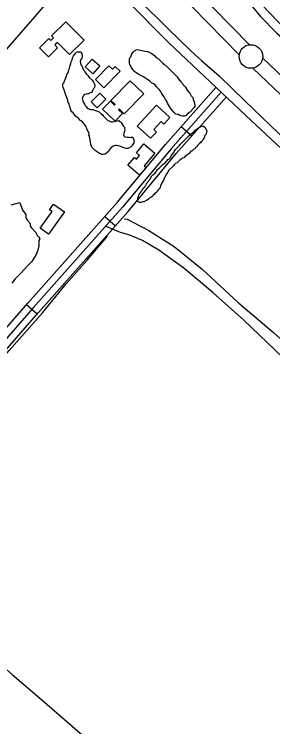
# Model space of a CAD drawing. Extents: x 3355724 to 3393621, y 594744 to 620174.
# Drawn here: x 3376545 to 3377092, y 612469 to 613980 of the extents above; entities that cross this region are included whole.
import ezdxf

# ---------------------------------------------------------------- set-up
doc = ezdxf.new("R2010")
doc.units = 0
for name, color, linetype in [('V-BLDG-OTLN', 7, 'Continuous'), ('V-DTCH-CNTR', 7, 'Continuous'), ('V-LEVE-TOET', 7, 'Continuous'), ('V-RIVR-EDGE', 7, 'Continuous'), ('V-ROAD-CNTR', 7, 'Continuous'), ('V-SITE-VEGE', 7, 'Continuous'), ('V-SURV-LINE', 7, 'Continuous'), ('V-TOPO-SHOR', 7, 'Continuous'), ('V-WETL-SWMP', 7, 'Continuous')]:
    doc.layers.add(name, color=color, linetype=linetype)

msp = doc.modelspace()

# ---------------------------------------------------------------- linework, layer by layer
at = {"layer": 'V-BLDG-OTLN'}
for points in [[(3376654.1, 613963.9), (3376692.7, 613925), (3376661.8, 613894.4), (3376636.1, 613920.2), (3376630.7, 613914.8), (3376636.6, 613908.9), (3376617.3, 613889.7), (3376598.4, 613908.7), (3376618.3, 613928.4), (3376622.1, 613924.5), (3376627.8, 613930.1), (3376623.9, 613934)], [(3376726.1, 613870.2), (3376710.9, 613853.6), (3376694.9, 613868.3), (3376710.1, 613884.9)], [(3376716.7, 613841.6), (3376745, 613870.5), (3376752.6, 613863.1), (3376758.4, 613869.1), (3376768.8, 613858.9), (3376734.6, 613824)], [(3376749.4, 613796.9), (3376790.2, 613839), (3376819, 613811), (3376777.8, 613768.7), (3376767.2, 613779), (3376765.6, 613777.2), (3376773.9, 613769.1), (3376758.2, 613752.9), (3376731.9, 613778.4), (3376748.5, 613795.5), (3376757.1, 613787.1), (3376758.3, 613788.3)], [(3376707.9, 613794.4), (3376726.2, 613812.5), (3376738.7, 613799.9), (3376720.5, 613781.7)], [(3376805.3, 613742.8), (3376846.2, 613786.8), (3376874.4, 613760.6), (3376861.6, 613746.8), (3376855.8, 613752.2), (3376840.2, 613735.3), (3376845.8, 613730.1), (3376833.4, 613716.8)], [(3376810.3, 613638.6), (3376785.6, 613659.6), (3376799.7, 613676.2), (3376803.8, 613672.8), (3376810.3, 613680.5), (3376803.5, 613686.3), (3376819.4, 613705), (3376842.7, 613685.2), (3376820, 613658.6), (3376824.2, 613655)], [(3376651.2, 613560.7), (3376617.3, 613513.6), (3376599.8, 613526.1), (3376625.3, 613561.4), (3376619.6, 613565.5), (3376628, 613577.3)]]:
    msp.add_lwpolyline(points, close=True, dxfattribs=at)
at = {"layer": 'V-DTCH-CNTR'}
for points in [[(3375875.4, 613148.9), (3375938, 613222.6), (3375994.1, 613288.2), (3376050.9, 613355), (3376098.8, 613412.1), (3376172.4, 613497.8), (3376224.1, 613556.1), (3376286, 613624.7), (3376347.9, 613696.5), (3376414.4, 613770.6), (3376476.3, 613842.4), (3376536.3, 613914.2), (3376588.8, 613975.2), (3376635.1, 614029.6), (3376669, 614068.9), (3376684.5, 614087.1), (3376693.1, 614094.8)], [(3377850.2, 612474.1), (3377793.9, 612540.2), (3377717.6, 612628.8), (3377643.5, 612704.3), (3377562.5, 612787.5), (3377480, 612876.9), (3377390.6, 612974.9), (3377295.7, 613076.8), (3377213.9, 613154.6), (3377113.6, 613251.9), (3377031.1, 613331.2), (3376966.3, 613389.6), (3376903.7, 613441.8), (3376851.2, 613480), (3376816.4, 613500.2), (3376787.8, 613512), (3376770, 613517.5), (3376737.4, 613530.6)], [(3376174.6, 612874.5), (3376192.7, 612862), (3376244.4, 612823.1), (3376306.2, 612776.3), (3376357.6, 612733.9), (3376436.7, 612670.4), (3376484.9, 612629.2), (3376540.5, 612580.5), (3376603, 612526.8), (3376662.1, 612475.4), (3376722.6, 612422.5)]]:
    msp.add_lwpolyline(points, dxfattribs=at)
at = {"layer": 'V-LEVE-TOET'}
for points in [[(3376483.4, 614353.4), (3376577.7, 614261.2), (3376660.7, 614171.8), (3376723.5, 614105.6), (3376808.8, 614011.2), (3376871.1, 613948.9), (3376918.8, 613902.5), (3376942.3, 613881), (3376978.8, 613849.3), (3377033.3, 613796.1), (3377122.5, 613710.1), (3377171.3, 613662.6), (3377237.5, 613602), (3377313.8, 613529), (3377391.3, 613460.5), (3377490.6, 613360.3), (3377563, 613290.7), (3377648.8, 613198)], [(3377042.7, 614003.4), (3377065.8, 613975.8), (3377100, 613940.1), (3377153.2, 613893.7), (3377219.2, 613830.8), (3377275.2, 613778.9), (3377333, 613722.5), (3377398.5, 613659.6), (3377464.1, 613594.9), (3377532.8, 613527), (3377593.8, 613465.5), (3377668.4, 613393.4), (3377728.9, 613331), (3377779.8, 613274.6), (3377838.5, 613210.4), (3377897.6, 613146.6), (3377942.7, 613098.9), (3377997.7, 613040.7), (3378045.9, 612988.4), (3378086.4, 612940.7), (3378129.1, 612889.8)]]:
    msp.add_lwpolyline(points, dxfattribs=at)
at = {"layer": 'V-RIVR-EDGE'}
msp.add_spline([(3375380.8, 618352.8), (3375420.3, 618323.7), (3375445.1, 618301.4), (3375471.3, 618279.7), (3375501.3, 618255.2), (3375536.3, 618227.7), (3375549, 618211.9), (3375560, 618204.9), (3375576.4, 618194.3), (3375599.8, 618175.2), (3375638.8, 618140.8), (3375656.3, 618122.5), (3375673.4, 618104.9), (3375771.5, 618011.4), (3375800.3, 617985.8), (3375821.8, 617963.4), (3375844.1, 617941), (3375861.6, 617929.7), (3375882.4, 617909.5), (3375904.3, 617880.2), (3375960.4, 617832.6), (3375992.2, 617799.6), (3376041, 617748.3), (3376074.6, 617712), (3376185.4, 617603.2), (3376227, 617561.8), (3376338.6, 617455.8), (3376382, 617411.9), (3376437.4, 617359.1), (3376479.7, 617314.8), (3376500.1, 617289.5), (3376531.5, 617258), (3376571.6, 617217.3), (3376620, 617160.1), (3376637.9, 617137.1), (3376661.2, 617115.1), (3376679.5, 617099), (3376697.7, 617079.5), (3376717, 617058.3), (3376731.6, 617036.7), (3376745.5, 617023.1), (3376758.9, 617009.2), (3376794.7, 616969.6), (3376867.2, 616883.2), (3376881.8, 616866.7), (3376901.8, 616844), (3376931.4, 616817.2), (3376968.6, 616773.3), (3377038.2, 616690.1), (3377067, 616652.8), (3377087.7, 616633), (3377103.1, 616618.7), (3377120.9, 616596.3), (3377186.5, 616512.5), (3377216, 616475.5), (3377255.4, 616427.8), (3377303.9, 616366.3), (3377369.5, 616288.3), (3377405.9, 616245.8), (3377491.5, 616128.6), (3377526.1, 616075.9), (3377552.7, 616041.1), (3377626.7, 615950.2), (3377654.4, 615916.2), (3377678.5, 615886.1), (3377699.9, 615857.2), (3377777.9, 615752.5), (3377803.1, 615722.8), (3377843.5, 615678.1), (3377868, 615650.3), (3377881.4, 615632), (3377905.5, 615598.3), (3377926.6, 615565.7), (3377940.8, 615543.3), (3377958.6, 615518.8), (3377971.8, 615499.4), (3377982.7, 615481.5), (3378059.6, 615375.3), (3378094.5, 615325.1), (3378126.9, 615277.1), (3378185.2, 615175.7), (3378207, 615135.1), (3378307.9, 614987.2), (3378349.4, 614923.1), (3378390.9, 614864.1), (3378419.7, 614826.4), (3378449.2, 614789.4), (3378467.1, 614756.1), (3378482.3, 614726.5), (3378509.6, 614679.2), (3378546.1, 614621), (3378577.4, 614566.5), (3378597.7, 614524.8), (3378622.5, 614473.9), (3378650.1, 614424.5), (3378694.9, 614351.3), (3378714.9, 614311), (3378749.1, 614248), (3378759.7, 614232.7), (3378776.8, 614205.9), (3378791.7, 614173), (3378807.7, 614137.9), (3378844.8, 614066.9), (3378863.7, 614025.1), (3378885.9, 613990.7), (3378900.1, 613964), (3378916.5, 613936.5), (3378929.2, 613918.2), (3379005.7, 613794.9), (3379023.2, 613762.6), (3379029, 613751.7), (3379038.1, 613737.7), (3379056, 613722), (3379063.3, 613712.5), (3379072.7, 613690.1), (3379096.7, 613633.4), (3379107.6, 613608.2), (3379127.6, 613568.3), (3379150.2, 613527.3), (3379171.3, 613493.2), (3379216, 613409.4), (3379256.8, 613334.4), (3379315, 613211.4), (3379346.2, 613141.1), (3379363.7, 613098.3), (3379415.7, 613001.7), (3379435.3, 612957.8), (3379449.5, 612923.7), (3379470.6, 612881.7), (3379540.5, 612751), (3379564.9, 612706.3), (3379589.6, 612660.6), (3379652.2, 612553.7), (3379662.4, 612531), (3379662.7, 612523.7), (3379672.9, 612508.3), (3379687.9, 612480.8), (3379704.2, 612446.8), (3379704.9, 612442.1), (3379706, 612437.3), (3379717.7, 612409.1), (3379731.5, 612386.4), (3379735.1, 612376.9), (3379746, 612355), (3379762.1, 612334.4), (3379789.4, 612292), (3379802.8, 612266.3), (3379844, 612191.3), (3379872.7, 612135.7), (3379896.4, 612098.3), (3379901.5, 612083), (3379906.5, 612054.8), (3379909.4, 612046.8), (3379918.9, 612032.8), (3379935.3, 612013.1), (3379944.7, 611991.5), (3379953.4, 611964), (3379958.9, 611953.4), (3379967.3, 611946.1), (3379978.6, 611926.7), (3379993.5, 611900), (3380009.5, 611874.3), (3380070.3, 611759.4), (3380080.8, 611731.2), (3380088.1, 611713.3), (3380095.7, 611697.6), (3380112.5, 611674.1), (3380124.8, 611651.8), (3380123.7, 611645.2), (3380124.8, 611635.3), (3380137.2, 611610.5), (3380148.8, 611592.5), (3380155, 611587.8), (3380167, 611570.5), (3380177.6, 611546.4), (3380195.8, 611514.2), (3380214.7, 611483.4), (3380224.5, 611465.9), (3380228.1, 611449.4), (3380233.6, 611432.6), (3380254, 611396), (3380276.5, 611349.1), (3380294, 611306.3), (3380320.9, 611258.7), (3380341.3, 611224.7), (3380352.6, 611207.5), (3380364.6, 611196.1), (3380367.1, 611187.7), (3380368.9, 611179.6), (3380378.4, 611166.5), (3380389, 611155.5), (3380389, 611150), (3380391.1, 611136.8), (3380399.1, 611120.7), (3380419.9, 611089.6), (3380436.7, 611073.5), (3380444.3, 611062.8), (3380444, 611058.8), (3380442.8, 611053), (3380446.5, 611044.9), (3380460, 611025.9), (3380464.3, 611010.9), (3380471.2, 610992.2), (3380486.5, 610958.2), (3380519.3, 610912.8), (3380526.9, 610891.2), (3380537.4, 610858.3), (3380551.6, 610822.8), (3380593.8, 610740.1), (3380615.2, 610699.4), (3380640.7, 610663.5), (3380652.4, 610642.3), (3380663.6, 610615.2), (3380668, 610601.3), (3380674.2, 610590.7), (3380692.1, 610574.9), (3380702.6, 610562.5), (3380712.5, 610543.8), (3380727.7, 610509.8), (3380735.3, 610487.8), (3380741.1, 610466.3), (3380745.9, 610461.1), (3380752.8, 610456.4), (3380760.5, 610445.7), (3380779.7, 610409.1), (3380795.8, 610376.2), (3380801.6, 610370.3), (3380807.4, 610366.3), (3380811.8, 610355.7), (3380812.5, 610344.4), (3380817.9, 610330.5), (3380829.2, 610313.2), (3380839, 610293.8), (3380846.3, 610289.4), (3380854, 610282.8), (3380859.1, 610273.7), (3380867.1, 610253.9), (3380868.5, 610249.5), (3380877.7, 610239.6), (3380887.1, 610223.9), (3380896.6, 610208.5), (3380899.8, 610194.3), (3380899.8, 610190.2), (3380906, 610188.8), (3380913, 610185.1), (3380918.4, 610177), (3380918.4, 610171.2), (3380918.4, 610164.6), (3380918.4, 610157.7), (3380926.1, 610151.8), (3380935.5, 610140.8), (3380947.2, 610118.8), (3380956.3, 610103.8), (3380965, 610094.7), (3380973.4, 610078.9), (3380975.2, 610070.2), (3380981.8, 610062.1), (3380992.7, 610052.9), (3380996.7, 610044.9), (3381000, 610032.1), (3381000, 610022.9), (3381003.2, 610013.1), (3381010.1, 610006.8), (3381018.9, 610001.3), (3381025.8, 609991.4), (3381035.3, 609976.8), (3381052, 609952.3), (3381064.1, 609932.5), (3381081.2, 609901.7), (3381081.1, 609891.9), (3381086.6, 609872.9), (3381093.8, 609850.9), (3381104, 609830.4), (3381125.5, 609791.6), (3381152.4, 609750.2), (3381171, 609723.9), (3381189.6, 609688), (3381212.1, 609645.9), (3381231.4, 609613.3), (3381244.1, 609581.5), (3381257.9, 609543.1), (3381275, 609509.4), (3381303.1, 609460.3), (3381339.8, 609389.7), (3381375.9, 609334), (3381398.4, 609297.8), (3381410.8, 609276.6), (3381420.3, 609271.8), (3381423.2, 609268.1), (3381426.1, 609261.5), (3381429.8, 609259.3), (3381434.9, 609258.6), (3381439.6, 609256.4), (3381499.3, 609155.7), (3381528.1, 609097.9), (3381535.4, 609085.1), (3381535.3, 609077), (3381535.3, 609065.3), (3381535.3, 609058), (3381541.1, 609053.6), (3381551.7, 609048.5), (3381555, 609039.7), (3381564.1, 609020.7), (3381586.3, 608978.9), (3381604.8, 608944.2), (3381620.1, 608915.3), (3381628.5, 608903.5), (3381636.9, 608898.4), (3381651.1, 608874.6), (3381663.1, 608850.8), (3381678.4, 608829.2), (3381690.8, 608814.6), (3381704.6, 608790.4), (3381708.2, 608774.7), (3381710.4, 608757.8), (3381710.4, 608748.7), (3381708.5, 608737.7), (3381708.1, 608732.3), (3381711.4, 608718), (3381715.7, 608697.2), (3381717.9, 608689.8), (3381723.3, 608678.5), (3381733.5, 608661.7), (3381741.6, 608656.5), (3381747, 608652.5), (3381752.9, 608648.1), (3381759.8, 608648.1), (3381763.5, 608647), (3381765.6, 608640.7), (3381769.3, 608633.4), (3381776.2, 608626.5), (3381784.6, 608625), (3381791.6, 608623.9), (3381802.1, 608612.9), (3381808.3, 608607.4), (3381820.7, 608590.9), (3381831.7, 608582.8), (3381840.8, 608572.6), (3381857.5, 608537.8), (3381870.2, 608504.1), (3381876, 608481.4), (3381884.7, 608465), (3381898.6, 608444.1), (3381913.5, 608430.2), (3381932.1, 608392.5), (3381960.8, 608337.2), (3381973.6, 608310.9), (3381973.6, 608307.2), (3381972.8, 608299.9), (3381972.8, 608295.1), (3381975, 608287.8), (3381977.9, 608282.3), (3381985.9, 608277.2), (3381990.3, 608271), (3381997.2, 608259.3), (3382005.9, 608242.4), (3382015.7, 608221.2), (3382031, 608193), (3382044.5, 608168.9), (3382063, 608134.1), (3382080.1, 608094.9), (3382096.5, 608059.1), (3382116.9, 608016.6), (3382135.1, 607983.3), (3382154.3, 607945.2), (3382180.5, 607890), (3382186.3, 607875.7), (3382201.6, 607836.9), (3382211, 607801.1), (3382219, 607778), (3382226.3, 607767), (3382233.6, 607756.8), (3382247.7, 607722.7), (3382259, 607698.2), (3382261.5, 607688.4), (3382266.6, 607674.8), (3382271, 607670.4), (3382277.9, 607659.4), (3382286.3, 607646.3), (3382288.8, 607636.7), (3382293.5, 607621), (3382300.4, 607600.9), (3382310.6, 607578.9), (3382319.7, 607565.7), (3382337.9, 607536.8), (3382350.3, 607516.3), (3382357.6, 607499.1), (3382366.3, 607481.9), (3382374.3, 607469.5), (3382380.9, 607464), (3382386.7, 607463.2), (3382390.7, 607463.2), (3382394.4, 607459.9), (3382404.9, 607439.1), (3382412.6, 607420), (3382419.1, 607395.5), (3382431.8, 607365.5), (3382444.5, 607337), (3382461.3, 607305.9), (3382481.6, 607263.8), (3382528.3, 607190.2), (3382546.8, 607161.6), (3382558.1, 607140), (3382565.4, 607121.4), (3382577.7, 607099), (3382593.8, 607069.8), (3382609.4, 607044.1), (3382624.3, 607021.4), (3382632.4, 607011.2), (3382645.5, 606998), (3382659.3, 606987), (3382671.4, 606972.7), (3382685.2, 606951.8)], degree=3, dxfattribs=at)
at = {"layer": 'V-ROAD-CNTR'}
for p, q in [((3376898.5, 613741.8), (3376921, 613722)), ((3376736.9, 613551.2), (3376759.3, 613531.3)), ((3376570.7, 613364.3), (3376593.3, 613344.6))]:
    msp.add_line(p, q, dxfattribs=at)
for points in [[(3375221.9, 615538.5), (3375486.7, 615308.2), (3375688.5, 615108.6), (3375916.9, 614888.8), (3376109.5, 614701.1), (3376460.9, 614341.2), (3376785.8, 614006.3), (3376872.1, 613919.1), (3377035.5, 613765.5), (3377424, 613401.1), (3377487.1, 613339.5), (3377573.6, 613251.3), (3377676.2, 613142.7), (3377859.7, 612933), (3378079.9, 612686.6), (3378399.6, 612326.5)], [(3375400.9, 612007.6), (3375651, 612297.8), (3376089.5, 612807.3), (3376334.5, 613092.4), (3376573.6, 613367.7), (3376763.7, 613581.3), (3376864.9, 613703.8), (3376971.8, 613824.7)], [(3376983.1, 613814.8), (3376876.3, 613694.1), (3376775, 613571.5), (3376584.9, 613357.8), (3376345.9, 613082.6), (3376100.9, 612797.5), (3375662.4, 612288), (3375406.6, 611991.2)], [(3375417.9, 611981.4), (3375673.7, 612278.2), (3376112.2, 612787.7), (3376357.2, 613072.8), (3376596.1, 613347.9), (3376786.4, 613561.7), (3376887.7, 613684.3), (3376994.3, 613804.8)]]:
    msp.add_lwpolyline(points, dxfattribs=at)
at = {"layer": 'V-SITE-VEGE'}
for points in [[(3376665.1, 613879.5), (3376666.6, 613881), (3376667.4, 613884.1), (3376669, 613888.8), (3376670.5, 613891.9), (3376675.2, 613898), (3376676.8, 613899.6), (3376679.1, 613900.3), (3376685.3, 613900.3), (3376686.8, 613898.8), (3376687.6, 613896.4), (3376688.4, 613891.8), (3376688.3, 613889.5), (3376687.6, 613886.4), (3376686, 613884), (3376684.4, 613879.4), (3376685.2, 613877.1), (3376685.2, 613874.7), (3376686.7, 613871.6), (3376688.3, 613869.3), (3376689.8, 613864.7), (3376691.3, 613862.3), (3376692.9, 613860.8), (3376694.4, 613857.7), (3376697.5, 613853), (3376701.3, 613849.1), (3376703.7, 613846), (3376709.8, 613839.8), (3376712.9, 613835.9), (3376714.4, 613832.8), (3376715.2, 613829.7), (3376715.2, 613826.6), (3376713.6, 613822.7), (3376712.1, 613821.2), (3376710.5, 613818.1), (3376709.7, 613815.8), (3376708.2, 613814.2), (3376703.5, 613812.7), (3376702, 613811.2), (3376699.6, 613811.2), (3376697.3, 613810.4), (3376694.2, 613809.6), (3376691.9, 613808.1), (3376688.8, 613801.9), (3376689.5, 613798.8), (3376690.3, 613796.5), (3376691.8, 613792.6), (3376693.4, 613789.5), (3376694.1, 613787.2), (3376697.2, 613784.1), (3376699.5, 613781), (3376701.8, 613780.2), (3376703.4, 613778.6), (3376707.2, 613777.8), (3376711.1, 613777.8), (3376715, 613776.2), (3376721.2, 613774.7), (3376724.3, 613773.1), (3376728.9, 613768.4), (3376732, 613766.9), (3376732.8, 613764.5), (3376742.8, 613754.4), (3376745.9, 613753.6), (3376750.5, 613752.1), (3376752.8, 613752.1), (3376766, 613754.3)], [(3376766, 613754.3), (3376767.6, 613752.8), (3376769.9, 613752), (3376771.4, 613750.4), (3376773.7, 613746.6), (3376775.3, 613743.4), (3376778.4, 613740.3), (3376778.3, 613738), (3376779.1, 613734.9), (3376778.3, 613731.8), (3376777.5, 613729.5), (3376776.7, 613726.4), (3376776, 613724.1), (3376776.7, 613721.8), (3376779, 613720.2), (3376783.7, 613719.4), (3376786.8, 613719.4), (3376789.1, 613718.6), (3376791.4, 613719.4), (3376796.1, 613719.3), (3376796.9, 613717), (3376798.4, 613713.1), (3376799.1, 613709.3), (3376798.4, 613706.9), (3376796.8, 613705.4), (3376793.7, 613700.8), (3376791.3, 613697.7), (3376788.2, 613696.9), (3376785.1, 613695.4), (3376782, 613695.4), (3376778.9, 613696.2), (3376769.7, 613699.3), (3376766.6, 613700.9), (3376761.9, 613701.7), (3376759.6, 613701.7), (3376756.5, 613700.9), (3376754.2, 613700.2), (3376749.5, 613696.3), (3376748, 613694.8), (3376745.6, 613691.7), (3376744.1, 613688.6), (3376741.7, 613687), (3376740.2, 613685.5), (3376737.1, 613683.2), (3376733.2, 613682.4), (3376729.3, 613682.4), (3376727.8, 613684), (3376725.4, 613684.8), (3376720.8, 613687.1), (3376718.5, 613689.5), (3376716.2, 613691), (3376709.2, 613698), (3376706.9, 613704.2), (3376706.2, 613708.9), (3376705.4, 613714.3), (3376704.7, 613716.6), (3376703.9, 613721.3), (3376703.1, 613723.6), (3376703.2, 613726.7), (3376702.4, 613730.6), (3376700.1, 613733.7), (3376697.8, 613739.1), (3376697, 613742.2), (3376692.4, 613748.4), (3376687.8, 613753.1), (3376683.9, 613755.5), (3376681.6, 613758.6), (3376679.3, 613760.1), (3376675.4, 613763.2), (3376673.1, 613765.6), (3376671.6, 613767.9), (3376669.3, 613771), (3376666.9, 613773.3), (3376664.6, 613776.4), (3376663.1, 613782.7), (3376661.6, 613785.8), (3376660.8, 613789.6), (3376660, 613792), (3376658.5, 613793.5), (3376658.5, 613797.4), (3376657, 613801.3), (3376655.5, 613804.4), (3376651.6, 613814.5), (3376650.9, 613817.6), (3376648.6, 613824.5), (3376647.8, 613827.6), (3376647.8, 613830), (3376648.6, 613833.8), (3376650.2, 613835.4), (3376651, 613838.5), (3376652.5, 613841.6), (3376654.1, 613845.4), (3376655.6, 613847.8), (3376656.4, 613852.4), (3376658, 613854.7), (3376659.6, 613858.6), (3376660.3, 613861.7), (3376661.9, 613864.8), (3376662.7, 613869.4), (3376664.3, 613875.6), (3376665.1, 613879.5)], [(3376937, 613705.6), (3376933.1, 613701.7), (3376931.6, 613698.6), (3376928.5, 613697.1), (3376926.9, 613694.8), (3376924.6, 613693.2), (3376921.5, 613690.2), (3376919.1, 613689.4), (3376917.6, 613687.8), (3376916, 613685.5), (3376914.5, 613684), (3376910.6, 613680.9), (3376908.2, 613680.1), (3376903.6, 613675.5), (3376900.5, 613674.7), (3376898.1, 613672.4), (3376895, 613670.1), (3376889.6, 613664.7), (3376886.5, 613663.2), (3376883.4, 613660.9), (3376881.8, 613658.6), (3376871.7, 613648.5), (3376870.1, 613645.4), (3376867.8, 613642.3), (3376866.2, 613640.8), (3376865.5, 613638.5), (3376863.9, 613634.6), (3376862.3, 613631.5), (3376860.8, 613627.7), (3376857.6, 613622.3), (3376856.1, 613619.2), (3376854.5, 613616.8), (3376853.7, 613612.2), (3376851.4, 613609.9), (3376849.8, 613607.6), (3376847.5, 613604.5), (3376845.9, 613602.2), (3376842.8, 613599.8), (3376841.3, 613597.5), (3376838.9, 613596), (3376837.4, 613593.7), (3376834.3, 613591.4), (3376832, 613590.6), (3376828.8, 613587.5), (3376826.5, 613586), (3376824.2, 613585.2), (3376819.5, 613582.1), (3376817.2, 613582.1), (3376814.1, 613581.4), (3376811.8, 613579.8), (3376809.4, 613581.4), (3376807.1, 613582.2), (3376806.4, 613585.3), (3376806.4, 613590.7), (3376808, 613593.8), (3376808.7, 613596.1), (3376810.3, 613599.2), (3376813.4, 613603.1), (3376814.2, 613605.4), (3376815.8, 613606.9), (3376818.1, 613610), (3376818.9, 613612.3), (3376821.2, 613613.9), (3376822.8, 613617), (3376824.3, 613618.5), (3376825.1, 613620.8), (3376827.4, 613623.9), (3376829, 613627), (3376832.1, 613629.3), (3376836, 613637.1), (3376838.4, 613639.4), (3376842.2, 613642.5), (3376845.4, 613645.5), (3376846.9, 613648.6), (3376848.5, 613651), (3376851.6, 613653.3), (3376860.1, 613661.7), (3376862.5, 613663.3), (3376864.8, 613665.6), (3376866.4, 613667.9), (3376868.7, 613669.5), (3376870.3, 613671.8), (3376872.6, 613673.3), (3376875.7, 613676.4), (3376877.3, 613679.5), (3376878.8, 613681.8), (3376882.7, 613686.4), (3376883.5, 613688.8), (3376886.6, 613693.4), (3376894.4, 613701.1), (3376896.7, 613704.2), (3376914.6, 613721.9), (3376919.3, 613726.6), (3376922.4, 613728.1), (3376925.5, 613731.2), (3376927.8, 613734.3), (3376930.2, 613735.8), (3376932.5, 613736.6), (3376934.8, 613738.9), (3376937.2, 613740.4), (3376944.9, 613743.5)], [(3376944.9, 613743.5), (3376948.8, 613739.6), (3376949.5, 613737.3), (3376952.6, 613732.6), (3376952.6, 613730.3), (3376951.1, 613728), (3376951, 613725.7), (3376948.7, 613722.6), (3376947.1, 613717.9), (3376944.8, 613714.8), (3376942.5, 613711), (3376940.9, 613709.4), (3376939.3, 613707.1), (3376937, 613705.6)], [(3376538.2, 613575.7), (3376556.7, 613581.1), (3376562.1, 613564.5), (3376569.5, 613555.3), (3376569.4, 613547.9), (3376573.1, 613542.4), (3376576.8, 613538.7), (3376578.6, 613535), (3376578.6, 613531.3), (3376580.4, 613527.6), (3376591.4, 613516.5), (3376593.2, 613511), (3376596.9, 613507.3), (3376598.7, 613503.6), (3376596.9, 613499.9), (3376596.8, 613488.9), (3376594.9, 613479.7), (3376591.2, 613470.5), (3376581.9, 613455.8), (3376572.7, 613446.6), (3376559.7, 613431.9), (3376546.8, 613419.1), (3376539.4, 613409.9)]]:
    msp.add_lwpolyline(points, dxfattribs=at)
msp.add_lwpolyline([(3376821.6, 613901.3), (3376827.1, 613900.5), (3376831.7, 613898.9), (3376836.3, 613896.6), (3376842.5, 613891.9), (3376845.6, 613888), (3376849.5, 613885.7), (3376854.1, 613881.8), (3376856.4, 613878.7), (3376859.5, 613876.3), (3376861.8, 613873.2), (3376864.9, 613871.7), (3376889.6, 613846.8), (3376891.9, 613843.7), (3376895, 613839.8), (3376897.3, 613838.2), (3376898.1, 613835.9), (3376901.1, 613832.8), (3376902.7, 613830.4), (3376906.5, 613825.8), (3376908.8, 613822.7), (3376911.2, 613818.8), (3376915, 613814.1), (3376917.3, 613811), (3376919.6, 613807.1), (3376922.7, 613803.2), (3376923.5, 613799.4), (3376925.8, 613793.9), (3376926.5, 613790.8), (3376927.3, 613787), (3376927.3, 613784.6), (3376925.7, 613782.3), (3376924.2, 613780.8), (3376921.1, 613776.9), (3376919.5, 613774.6), (3376917.9, 613773.1), (3376914.8, 613771.5), (3376913.3, 613769.2), (3376910.9, 613767.7), (3376908.6, 613765.3), (3376905.5, 613763.8), (3376900.9, 613763.8), (3376895.4, 613765.4), (3376891.6, 613767), (3376886.9, 613767.8), (3376883.8, 613771.7), (3376878.4, 613777.1), (3376875.4, 613781), (3376869.2, 613791.1), (3376867.7, 613795.7), (3376865.4, 613798.8), (3376862.3, 613805.1), (3376857.7, 613811.3), (3376855.4, 613815.9), (3376851.5, 613820.6), (3376846.1, 613826), (3376843, 613829.9), (3376839.9, 613832.3), (3376835.3, 613834.6), (3376832.2, 613837.7), (3376829.1, 613840.1), (3376823, 613844), (3376818.3, 613847.1), (3376807.5, 613852.5), (3376804.4, 613854.9), (3376800.5, 613858), (3376796.7, 613861.9), (3376793.6, 613865.8), (3376792.1, 613867.3), (3376791.3, 613871.2), (3376789.8, 613873.5), (3376789, 613875.9), (3376789, 613885.2), (3376789.8, 613887.5), (3376791.4, 613889.8), (3376792.9, 613893.7), (3376793.7, 613896), (3376796.8, 613899.1), (3376799.2, 613902.2), (3376801.5, 613902.9), (3376803.1, 613904.5), (3376806.2, 613905.2)], close=True, dxfattribs=at)
at = {"layer": 'V-SURV-LINE'}
for points in [[(3376577.8, 614390.1), (3377042.7, 613915)], [(3377021.3, 613894.1), (3376556.3, 614369.2)], [(3377070.8, 613887.3), (3377652.9, 613331.7)], [(3377632.1, 613310), (3377050.1, 613865.6)]]:
    msp.add_lwpolyline(points, dxfattribs=at)
msp.add_circle((3377046, 613890.3), 25, dxfattribs=at)
at = {"layer": 'V-TOPO-SHOR'}
for points in [[(3376777.8, 613546), (3376783.9, 613545.1), (3376829.6, 613521.7), (3376883.2, 613487.8), (3376943.1, 613439.1), (3377019.5, 613368.3), (3377094, 613304.9), (3377180.4, 613226.6), (3377251.4, 613158.6), (3377303.4, 613100.6), (3377393.6, 613002.2), (3377479.6, 612907.8), (3377562.5, 612816.4), (3377632.7, 612741.3), (3377704, 612665.1), (3377763, 612602.5), (3377812.4, 612551.6), (3377860.2, 612501)], [(3376192.7, 612872.5), (3376251.5, 612938.5), (3376297.8, 612992.5), (3376352.3, 613052.7), (3376397.5, 613107.5), (3376440.7, 613158.9), (3376487, 613212.5), (3376534.1, 613267.3), (3376604.9, 613347.2), (3376654.8, 613408.6), (3376699.1, 613458.4), (3376742.3, 613509.7)]]:
    msp.add_lwpolyline(points, dxfattribs=at)
at = {"layer": 'V-WETL-SWMP'}
msp.add_line((3377118.6, 613948.1), (3376883.2, 614194.6), dxfattribs=at)

doc.saveas('drawing.dxf')
